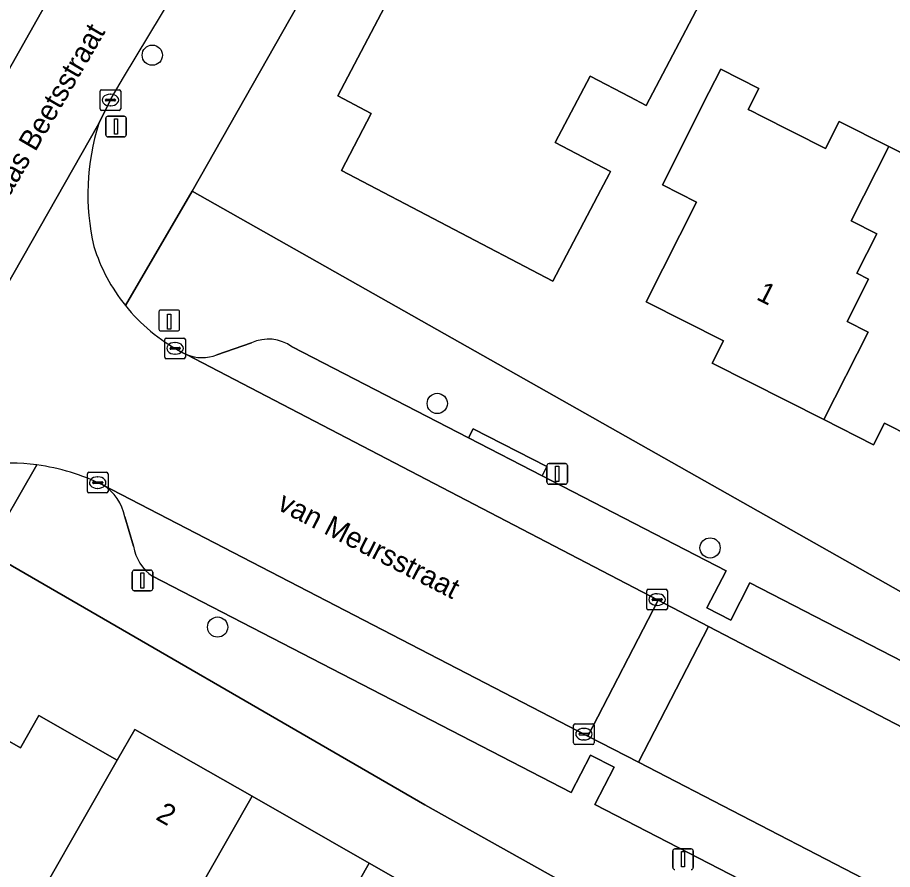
# Model space of a CAD drawing. Extents: x 160349 to 161355, y 381727 to 382854.
# Drawn here: x 160948.14 to 160990.47, y 382286.61 to 382327.83 of the extents above; entities that cross this region are included whole.
import ezdxf

# ---------------------------------------------------------------- set-up
doc = ezdxf.new("R2010")
doc.units = 0
for name, color, linetype in [('IMGEO_Boom', 7, 'Continuous'), ('IMGEO_Erf', 7, 'Continuous'), ('IMGEO_Kolk', 7, 'Continuous'), ('IMGEO_Laadpaal', 7, 'Continuous'), ('IMGEO_Lichtmast', 7, 'Continuous'), ('IMGEO_Openbare_ruimte_label', 7, 'Continuous'), ('IMGEO_Pand', 7, 'Continuous'), ('IMGEO_Pand_nummerreeks', 7, 'Continuous'), ('IMGEO_Parkeervlak_open', 7, 'Continuous'), ('IMGEO_Rijbaan_lokaal_open', 7, 'Continuous'), ('IMGEO_Voetpad_open', 7, 'Continuous')]:
    doc.layers.add(name, color=color, linetype=linetype)

msp = doc.modelspace()

# ---------------------------------------------------------------- linework, layer by layer
at = {"layer": 'IMGEO_Boom'}
for centre in [(160954.665, 382326.009), (160968.451, 382309.161), (160981.648, 382302.171), (160957.825, 382298.342)]:
    msp.add_circle(centre, 0.489, dxfattribs=at)
at = {"layer": 'IMGEO_Erf'}
for points in [[(160961.886, 382335.049), (160964.631, 382333.594), (160956.591, 382319.437), (161000, 382294.885), (161009.255, 382289.651)], [(160981.288, 382328.766), (160978.562, 382323.572), (160977.762, 382323.992), (160975.849, 382324.996), (160974.162, 382321.782), (160976.834, 382320.381), (160976.769, 382320.257), (160976.371, 382319.498), (160974.047, 382315.07), (160963.815, 382320.438), (160965.258, 382323.187), (160963.639, 382324.037), (160967.988, 382332.325)], [(160993.914, 382306.271), (160990.089, 382308.204), (160989.561, 382307.159), (160987.149, 382308.378), (160981.757, 382311.103), (160982.304, 382312.184), (160978.56, 382314.076), (160980.999, 382318.901), (160979.34, 382319.739), (160981.596, 382324.202), (160982.167, 382325.333), (160984.012, 382324.402), (160983.497, 382323.382), (160983.701, 382323.279), (160984.065, 382323.095), (160987.229, 382321.496), (160987.89, 382322.804), (160990.299, 382321.587), (160995.48, 382318.968)], [(160983.76, 382243.716), (160987.119, 382250), (160999.031, 382272.284), (160967.843, 382289.749), (160946.666, 382301.996), (160939.201, 382288.699), (160936.619, 382290.081), (160913.893, 382250), (160899.959, 382225.424), (160914.904, 382214.884), (160933.74, 382199.155), (160940.193, 382193.026), (160947.35, 382185.726), (160952.971, 382178.985), (160954.398, 382178.232)], [(160946.342, 382293.611), (160948.288, 382292.502), (160949.178, 382294.062), (160952.966, 382291.903), (160953.813, 382293.389), (160959.489, 382290.153), (160965.164, 382286.918), (160970.838, 382283.684)]]:
    msp.add_lwpolyline(points, dxfattribs=at)
at = {"layer": 'IMGEO_Kolk'}
for p, q in [((160952.136, 382323.413), (160952.136, 382324.265)), ((160952.211, 382324.339), (160953.063, 382324.339)), ((160953.137, 382324.265), (160953.137, 382323.413)), ((160952.395, 382323.833), (160952.395, 382323.845)), ((160952.438, 382323.882), (160952.836, 382323.882)), ((160952.624, 382324.119), (160952.649, 382324.119)), ((160952.879, 382323.845), (160952.879, 382323.833)), ((160952.833, 382323.796), (160952.435, 382323.796)), ((160952.647, 382323.559), (160952.622, 382323.559)), ((160953.063, 382323.339), (160952.211, 382323.339)), ((160955.266, 382311.4), (160955.266, 382312.252)), ((160955.341, 382312.326), (160956.193, 382312.326)), ((160955.754, 382312.106), (160955.779, 382312.106)), ((160956.267, 382312.252), (160956.267, 382311.4)), ((160955.525, 382311.82), (160955.525, 382311.832)), ((160955.963, 382311.783), (160955.565, 382311.783)), ((160955.568, 382311.869), (160955.966, 382311.869)), ((160955.777, 382311.546), (160955.752, 382311.546)), ((160956.009, 382311.832), (160956.009, 382311.82)), ((160956.193, 382311.326), (160955.341, 382311.326)), ((160951.522, 382304.904), (160951.522, 382305.756)), ((160951.597, 382305.83), (160952.449, 382305.83)), ((160952.01, 382305.61), (160952.035, 382305.61)), ((160952.523, 382305.756), (160952.523, 382304.904)), ((160951.781, 382305.324), (160951.781, 382305.336)), ((160952.219, 382305.287), (160951.821, 382305.287)), ((160951.824, 382305.373), (160952.222, 382305.373)), ((160952.265, 382305.336), (160952.265, 382305.324)), ((160952.449, 382304.83), (160951.597, 382304.83)), ((160952.033, 382305.05), (160952.008, 382305.05)), ((160978.659, 382300.171), (160979.511, 382300.171)), ((160978.584, 382299.245), (160978.584, 382300.097)), ((160978.886, 382299.714), (160979.284, 382299.714)), ((160979.072, 382299.951), (160979.097, 382299.951)), ((160979.585, 382300.097), (160979.585, 382299.245)), ((160978.843, 382299.665), (160978.843, 382299.677)), ((160979.281, 382299.628), (160978.883, 382299.628)), ((160979.095, 382299.391), (160979.07, 382299.391)), ((160979.327, 382299.677), (160979.327, 382299.665)), ((160979.511, 382299.171), (160978.659, 382299.171)), ((160975.046, 382292.736), (160975.046, 382293.588)), ((160975.121, 382293.662), (160975.973, 382293.662)), ((160975.534, 382293.442), (160975.559, 382293.442)), ((160976.047, 382293.588), (160976.047, 382292.736)), ((160975.305, 382293.156), (160975.305, 382293.168)), ((160975.743, 382293.119), (160975.345, 382293.119)), ((160975.348, 382293.205), (160975.746, 382293.205)), ((160975.789, 382293.168), (160975.789, 382293.156)), ((160975.973, 382292.662), (160975.121, 382292.662)), ((160975.557, 382292.882), (160975.532, 382292.882))]:
    msp.add_line(p, q, dxfattribs=at)
for points in [[(160952.136, 382323.413), (160952.136, 382324.265)], [(160952.211, 382324.339), (160953.063, 382324.339)], [(160953.137, 382324.265), (160953.137, 382323.413)], [(160953.063, 382323.339), (160952.211, 382323.339)], [(160955.266, 382311.4), (160955.266, 382312.252)], [(160955.341, 382312.326), (160956.193, 382312.326)], [(160956.267, 382312.252), (160956.267, 382311.4)], [(160956.193, 382311.326), (160955.341, 382311.326)], [(160951.522, 382304.904), (160951.522, 382305.756)], [(160951.597, 382305.83), (160952.449, 382305.83)], [(160952.523, 382305.756), (160952.523, 382304.904)], [(160952.449, 382304.83), (160951.597, 382304.83)], [(160978.659, 382300.171), (160979.511, 382300.171)], [(160978.584, 382299.245), (160978.584, 382300.097)], [(160979.585, 382300.097), (160979.585, 382299.245)], [(160979.511, 382299.171), (160978.659, 382299.171)], [(160975.046, 382292.736), (160975.046, 382293.588)], [(160975.121, 382293.662), (160975.973, 382293.662)], [(160976.047, 382293.588), (160976.047, 382292.736)], [(160975.973, 382292.662), (160975.121, 382292.662)]]:
    msp.add_lwpolyline(points, dxfattribs=at)
for centre, radius, start, end in [((160952.213, 382324.263), 0.0765, 91.552, 178.448), ((160952.213, 382324.263), 0.0765, 91.552, 178.448), ((160953.061, 382324.263), 0.0765, 1.552, 88.448), ((160953.061, 382324.263), 0.0765, 1.552, 88.448), ((160952.435, 382323.842), 0.0403, 85.8775, 175.7526), ((160952.432, 382323.832), 0.0366, 178.938, 274.7102), ((160952.836, 382323.839), 0.043, 264.8664, 352.4533), ((160952.84, 382323.844), 0.0386, 1.7309, 96.639), ((160952.213, 382323.415), 0.0765, 181.552, 268.448), ((160952.213, 382323.415), 0.0765, 181.552, 268.448), ((160953.061, 382323.415), 0.0765, 271.552, 358.448), ((160953.061, 382323.415), 0.0765, 271.552, 358.448), ((160955.343, 382312.25), 0.0765, 91.552, 178.448), ((160955.343, 382312.25), 0.0765, 91.552, 178.448), ((160956.191, 382312.25), 0.0765, 1.552, 88.448), ((160956.191, 382312.25), 0.0765, 1.552, 88.448), ((160955.565, 382311.829), 0.0403, 85.8775, 175.7526), ((160955.562, 382311.819), 0.0366, 178.938, 274.7102), ((160955.966, 382311.826), 0.043, 264.8664, 352.4533), ((160955.97, 382311.831), 0.0386, 1.7309, 96.639), ((160955.343, 382311.402), 0.0765, 181.552, 268.448), ((160955.343, 382311.402), 0.0765, 181.552, 268.448), ((160956.191, 382311.402), 0.0765, 271.552, 358.448), ((160956.191, 382311.402), 0.0765, 271.552, 358.448), ((160951.599, 382305.754), 0.0765, 91.552, 178.448), ((160951.599, 382305.754), 0.0765, 91.552, 178.448), ((160952.447, 382305.754), 0.0765, 1.552, 88.448), ((160952.447, 382305.754), 0.0765, 1.552, 88.448), ((160951.821, 382305.333), 0.0403, 85.8775, 175.7526), ((160951.818, 382305.323), 0.0366, 178.938, 274.7102), ((160952.222, 382305.33), 0.043, 264.8664, 352.4533), ((160952.226, 382305.335), 0.0386, 1.7309, 96.639), ((160951.599, 382304.906), 0.0765, 181.552, 268.448), ((160951.599, 382304.906), 0.0765, 181.552, 268.448), ((160952.447, 382304.906), 0.0765, 271.552, 358.448), ((160952.447, 382304.906), 0.0765, 271.552, 358.448), ((160978.661, 382300.095), 0.0765, 91.552, 178.448), ((160978.661, 382300.095), 0.0765, 91.552, 178.448), ((160979.509, 382300.095), 0.0765, 1.552, 88.448), ((160979.509, 382300.095), 0.0765, 1.552, 88.448), ((160978.883, 382299.674), 0.0403, 85.8775, 175.7526), ((160979.288, 382299.676), 0.0386, 1.7309, 96.639), ((160978.88, 382299.664), 0.0366, 178.938, 274.7102), ((160979.284, 382299.671), 0.043, 264.8664, 352.4533), ((160978.661, 382299.247), 0.0765, 181.552, 268.448), ((160978.661, 382299.247), 0.0765, 181.552, 268.448), ((160979.509, 382299.247), 0.0765, 271.552, 358.448), ((160979.509, 382299.247), 0.0765, 271.552, 358.448), ((160975.123, 382293.586), 0.0765, 91.552, 178.448), ((160975.123, 382293.586), 0.0765, 91.552, 178.448), ((160975.971, 382293.586), 0.0765, 1.552, 88.448), ((160975.971, 382293.586), 0.0765, 1.552, 88.448), ((160975.345, 382293.165), 0.0403, 85.8775, 175.7526), ((160975.342, 382293.155), 0.0366, 178.938, 274.7102), ((160975.746, 382293.162), 0.043, 264.8664, 352.4533), ((160975.75, 382293.167), 0.0386, 1.7309, 96.639), ((160975.123, 382292.738), 0.0765, 181.552, 268.448), ((160975.123, 382292.738), 0.0765, 181.552, 268.448), ((160975.971, 382292.738), 0.0765, 271.552, 358.448), ((160975.971, 382292.738), 0.0765, 271.552, 358.448)]:
    msp.add_arc(centre, radius, start, end, dxfattribs=at)
for centre, major_axis, ratio, start_param, end_param in [((160952.623, 382323.839), (-0.387, 0.002), 0.722429, 4.712389, 7.853982), ((160952.648, 382323.839), (-0.39, 0.002), 0.717154, 1.570796, 4.712389), ((160955.753, 382311.826), (-0.387, 0.002), 0.722429, 4.712389, 7.853982), ((160955.778, 382311.826), (-0.39, 0.002), 0.717154, 1.570796, 4.712389), ((160952.009, 382305.33), (-0.387, 0.002), 0.722429, 4.712389, 7.853982), ((160952.034, 382305.33), (-0.39, 0.002), 0.717154, 1.570796, 4.712389), ((160979.071, 382299.671), (-0.387, 0.002), 0.722429, 4.712389, 7.853982), ((160979.096, 382299.671), (-0.39, 0.002), 0.717154, 1.570796, 4.712389), ((160975.533, 382293.162), (-0.387, 0.002), 0.722429, 4.712389, 7.853982), ((160975.558, 382293.162), (-0.39, 0.002), 0.717154, 1.570796, 4.712389)]:
    msp.add_ellipse(centre, major_axis=major_axis, ratio=ratio, start_param=start_param, end_param=end_param, dxfattribs=at)
at = {"layer": 'IMGEO_Laadpaal'}
for p, q in [((160955.901, 382313.674), (160955.06, 382313.674)), ((160955.901, 382313.674), (160955.06, 382313.674)), ((160954.985, 382313.59), (160954.985, 382312.749)), ((160954.985, 382313.59), (160954.985, 382312.749)), ((160955.985, 382312.758), (160955.985, 382313.599)), ((160955.985, 382312.758), (160955.985, 382313.599)), ((160955.069, 382312.674), (160955.91, 382312.674)), ((160955.069, 382312.674), (160955.91, 382312.674))]:
    msp.add_line(p, q, dxfattribs=at)
msp.add_lwpolyline([(160955.4, 382313.487), (160955.56, 382313.487), (160955.56, 382312.754), (160955.4, 382312.754), (160955.4, 382313.487)], dxfattribs=at)
for centre, start, end in [((160955.063, 382313.596), 92.4484, 184.2845), ((160955.063, 382313.596), 92.4484, 184.2845), ((160955.907, 382313.596), 2.4484, 94.2845), ((160955.907, 382313.596), 2.4484, 94.2845), ((160955.063, 382312.752), 182.4484, 274.2845), ((160955.063, 382312.752), 182.4484, 274.2845), ((160955.907, 382312.752), 272.4484, 4.2845), ((160955.907, 382312.752), 272.4484, 4.2845)]:
    msp.add_arc(centre, 0.0779, start, end, dxfattribs=at)
at = {"layer": 'IMGEO_Lichtmast'}
for p, q in [((160952.515, 382323.059), (160953.305, 382323.059)), ((160953.305, 382323.059), (160952.515, 382323.059)), ((160952.415, 382322.159), (160952.415, 382322.959)), ((160952.415, 382322.959), (160952.415, 382322.159)), ((160953.405, 382322.959), (160953.405, 382322.159)), ((160953.405, 382322.159), (160953.405, 382322.959)), ((160953.305, 382322.059), (160952.515, 382322.059)), ((160952.515, 382322.059), (160953.305, 382322.059)), ((160973.757, 382305.354), (160973.757, 382306.154)), ((160973.757, 382306.154), (160973.757, 382305.354)), ((160973.857, 382306.254), (160974.647, 382306.254)), ((160974.647, 382306.254), (160973.857, 382306.254)), ((160974.747, 382306.154), (160974.747, 382305.354)), ((160974.747, 382305.354), (160974.747, 382306.154)), ((160974.647, 382305.254), (160973.857, 382305.254)), ((160973.857, 382305.254), (160974.647, 382305.254)), ((160953.693, 382300.197), (160953.693, 382300.997)), ((160953.693, 382300.997), (160953.693, 382300.197)), ((160953.793, 382301.097), (160954.583, 382301.097)), ((160954.583, 382301.097), (160953.793, 382301.097)), ((160954.683, 382300.997), (160954.683, 382300.197)), ((160954.683, 382300.197), (160954.683, 382300.997)), ((160954.583, 382300.097), (160953.793, 382300.097)), ((160953.793, 382300.097), (160954.583, 382300.097)), ((160979.845, 382286.712), (160979.845, 382287.512)), ((160979.845, 382287.512), (160979.845, 382286.712)), ((160979.945, 382287.612), (160980.735, 382287.612)), ((160980.735, 382287.612), (160979.945, 382287.612)), ((160980.835, 382287.512), (160980.835, 382286.712)), ((160980.835, 382286.712), (160980.835, 382287.512))]:
    msp.add_line(p, q, dxfattribs=at)
for points in [[(160952.835, 382322.934), (160952.985, 382322.934), (160952.985, 382322.184), (160952.835, 382322.184), (160952.835, 382322.934)], [(160974.177, 382306.129), (160974.327, 382306.129), (160974.327, 382305.379), (160974.177, 382305.379), (160974.177, 382306.129)], [(160954.113, 382300.972), (160954.263, 382300.972), (160954.263, 382300.222), (160954.113, 382300.222), (160954.113, 382300.972)], [(160980.265, 382287.487), (160980.415, 382287.487), (160980.415, 382286.737), (160980.265, 382286.737), (160980.265, 382287.487)]]:
    msp.add_lwpolyline(points, dxfattribs=at)
for centre, start, end in [((160952.515, 382322.959), 90, 180), ((160952.515, 382322.959), 90, 180), ((160953.305, 382322.959), 0, 90), ((160953.305, 382322.959), 360, 90), ((160952.515, 382322.159), 180, 270), ((160952.515, 382322.159), 180, 270), ((160953.305, 382322.159), 270, 0), ((160953.305, 382322.159), 270, 0), ((160973.857, 382306.154), 90, 180), ((160973.857, 382306.154), 90, 180), ((160974.647, 382306.154), 0, 90), ((160974.647, 382306.154), 360, 90), ((160973.857, 382305.354), 180, 270), ((160973.857, 382305.354), 180, 270), ((160974.647, 382305.354), 270, 0), ((160974.647, 382305.354), 270, 0), ((160953.793, 382300.997), 90, 180), ((160953.793, 382300.997), 90, 180), ((160954.583, 382300.997), 0, 90), ((160954.583, 382300.997), 360, 90), ((160953.793, 382300.197), 180, 270), ((160953.793, 382300.197), 180, 270), ((160954.583, 382300.197), 270, 0), ((160954.583, 382300.197), 270, 0), ((160979.945, 382287.512), 90, 180), ((160979.945, 382287.512), 90, 180), ((160980.735, 382287.512), 0, 90), ((160980.735, 382287.512), 360, 90), ((160979.945, 382286.712), 180, 270), ((160979.945, 382286.712), 180, 270), ((160980.735, 382286.712), 270, 0), ((160980.735, 382286.712), 270, 0)]:
    msp.add_arc(centre, 0.1, start, end, dxfattribs=at)
at = {"layer": 'IMGEO_Pand'}
msp.add_lwpolyline([(160967.988, 382332.325), (160963.639, 382324.037), (160965.258, 382323.187), (160963.815, 382320.438), (160974.047, 382315.07), (160976.371, 382319.498), (160976.769, 382320.257), (160976.834, 382320.381), (160974.162, 382321.782), (160975.849, 382324.996), (160977.762, 382323.992), (160978.562, 382323.572), (160981.288, 382328.766)], dxfattribs=at)
for points in [[(160989.711, 382317.367), (160988.48, 382317.989), (160990.299, 382321.587), (160987.89, 382322.804), (160987.229, 382321.496), (160984.065, 382323.095), (160983.701, 382323.279), (160983.497, 382323.382), (160984.012, 382324.402), (160982.167, 382325.333), (160981.596, 382324.202), (160979.34, 382319.739), (160980.999, 382318.901), (160978.56, 382314.076), (160982.304, 382312.184), (160981.757, 382311.103), (160987.149, 382308.378), (160989.29, 382312.615), (160988.28, 382313.125), (160989.314, 382315.171), (160988.746, 382315.458)], [(161001.319, 382315.319), (161000, 382315.993), (160998.806, 382316.476), (160998.379, 382315.633), (160994.727, 382317.479), (160995.48, 382318.968), (160990.299, 382321.587), (160988.48, 382317.989), (160989.711, 382317.367), (160988.746, 382315.458), (160989.314, 382315.171), (160988.28, 382313.125), (160989.29, 382312.615), (160987.149, 382308.378), (160989.561, 382307.159), (160990.089, 382308.204), (160993.914, 382306.271), (160996.231, 382310.855), (160997.86, 382310.032), (160999.311, 382312.902), (160999.489, 382312.812), (160999.946, 382312.602)], [(160952.966, 382291.903), (160949.178, 382294.062), (160948.288, 382292.502), (160946.342, 382293.611), (160940.859, 382283.993), (160943.585, 382282.439), (160943.881, 382282.917), (160946.87, 382281.213), (160947.892, 382283.006)], [(160959.489, 382290.153), (160953.813, 382293.389), (160952.966, 382291.903), (160947.892, 382283.006), (160948.234, 382282.811), (160953.569, 382279.769), (160954.188, 382280.854)], [(160965.164, 382286.918), (160959.489, 382290.153), (160954.188, 382280.854), (160954.435, 382280.713), (160957.691, 382278.856), (160957.11, 382277.837), (160959.281, 382276.599)], [(160965.164, 382286.918), (160959.281, 382276.599), (160961.77, 382275.18), (160962.403, 382276.291), (160965.588, 382274.475), (160970.838, 382283.684)]]:
    msp.add_lwpolyline(points, close=True, dxfattribs=at)
at = {"layer": 'IMGEO_Parkeervlak_open'}
for points in [[(160930.179, 382294.218), (160954.711, 382337.706)], [(160959.466, 382312.086), (160957.794, 382311.514)], [(160999.108, 382292.47), (160997.215, 382293.446), (160993.621, 382295.299), (160983.576, 382300.479), (160982.646, 382298.675), (160981.499, 382299.266), (160982.429, 382301.069), (160973.521, 382305.662), (160969.969, 382307.493), (160961.423, 382311.899)], [(160956.326, 382311.525), (160979.137, 382299.644), (160981.577, 382298.373), (161000, 382288.778), (161001.819, 382287.83)], [(160998.118, 382281.479), (160978.184, 382291.798), (160975.741, 382293.063), (160952.254, 382305.221)], [(160953.334, 382303.67), (160953.751, 382302.251)], [(160954.677, 382300.798), (160974.935, 382290.345), (160975.866, 382292.149), (160977.003, 382291.562), (160976.072, 382289.757), (160993.102, 382280.969)]]:
    msp.add_lwpolyline(points, dxfattribs=at)
for centre, radius, start, end in [((160960.288, 382310.358), 1.914, 53.6391, 115.4444), ((160957.074, 382313.395), 2.014, 248.1995, 290.9419), ((160951.13, 382303.287), 2.237, 9.8575, 59.8434), ((160955.961, 382302.638), 2.244, 189.9288, 235.0901)]:
    msp.add_arc(centre, radius, start, end, dxfattribs=at)
at = {"layer": 'IMGEO_Rijbaan_lokaal_open'}
for points in [[(160983.503, 382392.935), (160982.993, 382391.99), (160974.348, 382373.952), (160972.881, 382370.89), (160971.744, 382368.518), (160970.505, 382366.133), (160968.876, 382362.998), (160968.274, 382361.839), (160954.856, 382337.938), (160954.711, 382337.706), (160930.179, 382294.218), (160910.351, 382259.098), (160908.161, 382255.22), (160905.214, 382250), (160894.526, 382231)], [(160952.079, 382322.701), (160952.668, 382323.907)], [(160899.297, 382229.672), (160910.822, 382250), (160911.593, 382251.359), (160913.759, 382255.181), (160927.831, 382280.001), (160929.665, 382283.236), (160940.986, 382303.204), (160952.079, 382322.701)], [(160952.079, 382322.701), (160940.986, 382303.204)], [(160956.326, 382311.525), (160956.176, 382311.593), (160956.03, 382311.675)], [(160952.254, 382305.221), (160975.741, 382293.063), (160979.137, 382299.644), (160956.326, 382311.525)], [(161002.583, 382287.432), (161001.819, 382287.83), (161000, 382288.778), (160981.577, 382298.373), (160978.184, 382291.798), (160998.118, 382281.479), (160998.634, 382281.212), (161000, 382280.323), (161016.444, 382272.241), (161019.32, 382270.57), (161025.658, 382267.377), (161031.592, 382264.239), (161035.746, 382271.895), (161020.078, 382278.447)]]:
    msp.add_lwpolyline(points, dxfattribs=at)
msp.add_lwpolyline([(160975.741, 382293.063), (160978.184, 382291.798), (160981.577, 382298.373), (160979.137, 382299.644)], close=True, dxfattribs=at)
for centre, radius, start, end in [((160376.886, 382670.769), 672.189, 328.934463, 335.405026), ((160962.814, 382319.281), 11.267, 162.3285, 192.9293), ((160960.202, 382319.4), 8.775, 197.5092, 218.8124), ((160960.171, 382319.347), 8.718, 218.6651, 241.6392), ((160947.699, 382295.954), 10.323, 82.3143, 110.4844), ((160947.713, 382295.967), 10.308, 63.8635, 82.3806)]:
    msp.add_arc(centre, radius, start, end, dxfattribs=at)
at = {"layer": 'IMGEO_Voetpad_open'}
for points in [[(160953.364, 382313.9), (160956.591, 382319.437), (160964.631, 382333.594), (160961.886, 382335.049)], [(160952.668, 382323.907), (160952.079, 382322.701)], [(160956.591, 382319.437), (160953.364, 382313.9)], [(161011.675, 382288.524), (161009.255, 382289.651), (161000, 382294.885), (160956.591, 382319.437)], [(160957.794, 382311.514), (160959.466, 382312.086)], [(160956.03, 382311.675), (160956.176, 382311.593), (160956.326, 382311.525)], [(160961.423, 382311.899), (160969.969, 382307.493), (160970.192, 382307.94), (160973.744, 382306.109), (160973.521, 382305.662), (160982.429, 382301.069), (160981.499, 382299.266), (160982.646, 382298.675), (160983.576, 382300.479), (160993.621, 382295.299), (160994.098, 382296.223), (160997.692, 382294.37), (160997.215, 382293.446), (160999.108, 382292.47)], [(160913.893, 382250), (160936.619, 382290.081), (160939.201, 382288.699), (160946.666, 382301.996), (160949.08, 382306.184)], [(160949.08, 382306.184), (160946.666, 382301.996), (160967.843, 382289.749), (160999.031, 382272.284), (161001.724, 382271.052)], [(160953.751, 382302.251), (160953.334, 382303.67)], [(160993.102, 382280.969), (160976.072, 382289.757), (160977.003, 382291.562), (160975.866, 382292.149), (160974.935, 382290.345), (160954.677, 382300.798)]]:
    msp.add_lwpolyline(points, dxfattribs=at)
msp.add_lwpolyline([(160969.969, 382307.493), (160973.521, 382305.662), (160973.744, 382306.109), (160970.192, 382307.94)], close=True, dxfattribs=at)
for centre, radius, start, end in [((160376.886, 382670.769), 672.189, 328.934463, 335.405026), ((160962.814, 382319.281), 11.267, 162.3285, 192.9293), ((160960.202, 382319.4), 8.775, 197.5092, 218.8124), ((160960.171, 382319.347), 8.718, 218.6651, 241.6392), ((160960.288, 382310.358), 1.914, 53.6391, 115.4444), ((160957.074, 382313.395), 2.014, 248.1995, 290.9419), ((160947.699, 382295.954), 10.323, 82.3143, 110.4844), ((160947.713, 382295.967), 10.308, 63.8635, 82.3806), ((160951.13, 382303.287), 2.237, 9.8575, 59.8434), ((160955.961, 382302.638), 2.244, 189.9288, 235.0901)]:
    msp.add_arc(centre, radius, start, end, dxfattribs=at)

# ---------------------------------------------------------------- texts
at = {"layer": 'IMGEO_Openbare_ruimte_label'}
for s, rotation, p in [('Nicolaas Beetsstraat', 59.7436, (160946.233, 382316.553)), ('van Meursstraat', 332.8712, (160960.657, 382304.051))]:
    msp.add_text(s, height=1, rotation=rotation, dxfattribs=at).set_placement(p)
at = {"layer": 'IMGEO_Pand_nummerreeks'}
for s, rotation, p in [('1', 333.008, (160983.835, 382314.217)), ('2', 330.3151, (160954.785, 382289.06))]:
    msp.add_text(s, height=1, rotation=rotation, dxfattribs=at).set_placement(p)

doc.saveas('drawing.dxf')
